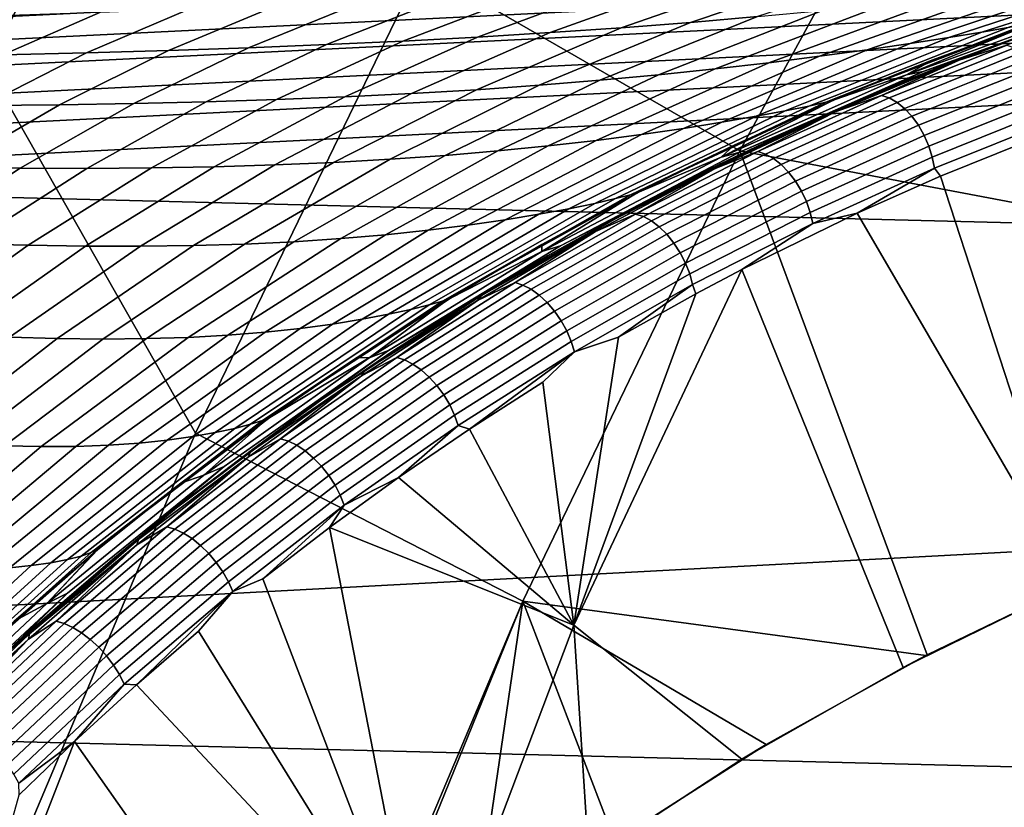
# Model space of a CAD drawing. Header units: metres. Extents: x -248 to 28, y -28 to 28.
# Tile 369 of 507: x -22.13 to -19.85, y 8.98 to 10.81. Entities that reach past the tile are written whole.
import ezdxf

# ---------------------------------------------------------------- set-up
doc = ezdxf.new("R2010")
doc.units = ezdxf.units.M
doc.layers.add('solid_10_061_053_XXX', color=7, linetype='CONTINUOUS')

msp = doc.modelspace()

# ---------------------------------------------------------------- linework, layer by layer
at = {"layer": 'solid_10_061_053_XXX'}
for points in [[(-23.170242, 12.860395, -9.8), (23.791882, 11.670311, -9.8), (24.352528, 10.450079, -9.8), (-23.791927, 11.67022, -9.8)], [(-22.301773, 12.144898, 137.162735), (-22.879423, 11.018149, 137.162735), (-22.211166, 10.696334, 138.351929), (-21.650389, 11.790174, 138.351929)], [(-20.628418, 11.980738, 139.504547), (-21.204668, 10.928486, 139.504547), (-20.466822, 10.502023, 140.617996), (-19.91256, 11.518389, 140.617996)], [(-21.650389, 11.790174, 138.351929), (-22.211166, 10.696334, 138.351929), (-21.727285, 9.848595, 139.504547), (-21.204668, 10.928486, 139.504547)], [(-23.791927, 11.67022, -9.8), (24.352528, 10.450079, -9.8), (24.850639, 9.203009, -9.8), (-24.352566, 10.449987, -9.8)], [(-20.466822, 10.502023, 140.617996), (-19.539831, 10.326814, 141.689758), (-18.998135, 11.292431, 141.689758), (-19.91256, 11.518389, 140.617996)], [(-24.991705, 10.813003, 163.01915), (-24.969755, 10.791903, 163.09523), (-17.597807, 11.148669, 161.053894), (-17.619541, 11.168973, 160.979156)], [(-24.969755, 10.791903, 163.09523), (-24.948162, 10.7623, 163.168549), (-17.576406, 11.120156, 161.126007), (-17.597807, 11.148669, 161.053894)], [(-24.948162, 10.7623, 163.168549), (-24.927181, 10.724545, 163.23819), (-17.555588, 11.08376, 161.194656), (-17.576406, 11.120156, 161.126007)], [(-24.927181, 10.724545, 163.23819), (-24.907064, 10.67909, 163.303345), (-17.535591, 11.0399, 161.259064), (-17.555588, 11.08376, 161.194656)], [(-24.907064, 10.67909, 163.303345), (-24.888052, 10.626477, 163.363235), (-17.516644, 10.989081, 161.318481), (-17.535591, 11.0399, 161.259064)], [(-24.888052, 10.626477, 163.363235), (-24.870371, 10.567336, 163.417145), (-17.498964, 10.931888, 161.372208), (-17.516644, 10.989081, 161.318481)], [(-24.870371, 10.567336, 163.417145), (-24.854233, 10.502371, 163.464432), (-17.482758, 10.868977, 161.419647), (-17.498964, 10.931888, 161.372208)], [(-21.204668, 10.928486, 139.504547), (-21.727285, 9.848595, 139.504547), (-20.969252, 9.45906, 140.617996), (-20.466822, 10.502023, 140.617996)], [(-20.227039, 10.918687, 153.349823), (-20.056246, 10.932768, 153.088043), (-20.425714, 10.812833, 152.917252), (-20.581247, 10.799571, 153.173065)], [(-19.525358, 10.914299, 151.016205), (-19.440138, 10.926131, 150.726196), (-19.906378, 10.77703, 150.661148), (-19.982622, 10.76445, 150.934265)], [(-19.440138, 10.926131, 150.726196), (-19.372072, 10.935986, 150.432175), (-19.845301, 10.787732, 150.385422), (-19.906378, 10.77703, 150.661148)], [(-20.581808, 10.892323, 153.861404), (-20.402334, 10.905173, 153.607498), (-20.741343, 10.787216, 153.425888), (-20.905764, 10.775846, 153.675964)], [(-20.402334, 10.905173, 153.607498), (-20.227039, 10.918687, 153.349823), (-20.581247, 10.799571, 153.173065), (-20.741343, 10.787216, 153.425888)], [(-19.625223, 10.900982, 151.301575), (-19.525358, 10.914299, 151.016205), (-19.982622, 10.76445, 150.934265), (-20.07188, 10.750566, 151.204254)], [(-20.952591, 10.868844, 154.3591), (-20.765268, 10.880197, 154.111862), (-21.074373, 10.765503, 153.923523), (-21.247101, 10.756211, 154.168701)], [(-20.765268, 10.880197, 154.111862), (-20.581808, 10.892323, 153.861404), (-20.905764, 10.775846, 153.675964), (-21.074373, 10.765503, 153.923523)], [(-19.860079, 10.87171, 151.857758), (-19.737453, 10.886649, 151.582092), (-20.172211, 10.735913, 151.470947), (-20.281942, 10.720955, 151.734344)], [(-19.737453, 10.886649, 151.582092), (-19.625223, 10.900982, 151.301575), (-20.07188, 10.750566, 151.204254), (-20.172211, 10.735913, 151.470947)], [(-24.854233, 10.502371, 163.464432), (-24.839828, 10.432359, 163.504517), (-17.468208, 10.801074, 161.460251), (-17.482758, 10.868977, 161.419647)], [(-21.338766, 10.84848, 154.84462), (-21.143761, 10.858267, 154.603302), (-21.423962, 10.747952, 154.411606), (-21.604977, 10.740714, 154.652313)], [(-21.143761, 10.858267, 154.603302), (-20.952591, 10.868844, 154.3591), (-21.247101, 10.756211, 154.168701), (-21.423962, 10.747952, 154.411606)], [(-20.130119, 10.841522, 152.395462), (-19.991413, 10.856558, 152.128769), (-20.399656, 10.706119, 151.994583), (-20.524237, 10.691751, 152.251923)], [(-19.991413, 10.856558, 152.128769), (-19.860079, 10.87171, 151.857758), (-20.281942, 10.720955, 151.734344), (-20.399656, 10.706119, 151.994583)], [(-21.740545, 10.831132, 155.318985), (-21.537676, 10.839442, 155.08316), (-21.790237, 10.734432, 154.890869), (-21.979818, 10.729062, 155.127258)], [(-21.537676, 10.839442, 155.08316), (-21.338766, 10.84848, 154.84462), (-21.604977, 10.740714, 154.652313), (-21.790237, 10.734432, 154.890869)], [(-20.27516, 10.826866, 152.658173), (-20.130119, 10.841522, 152.395462), (-20.524237, 10.691751, 152.251923), (-20.654833, 10.678127, 152.506607)], [(-19.639353, 10.838757, 147.294281), (-19.603613, 10.844441, 144.75441), (-20.041985, 10.685658, 144.751465), (-20.080481, 10.677794, 147.289566)], [(-19.639353, 10.838757, 147.294281), (-20.080481, 10.677794, 147.289566), (-19.790464, 10.796762, 149.829742), (-19.777477, 10.80126, 149.829926)], [(-19.9424, 10.721045, 142.487228), (-19.946627, 10.719415, 142.484009), (-20.041985, 10.685658, 144.751465), (-19.603613, 10.844441, 144.75441)], [(-19.741102, 10.795097, 142.640503), (-19.9424, 10.721045, 142.487228), (-19.603613, 10.844441, 144.75441)], [(-22.158487, 10.816538, 155.7827), (-21.94746, 10.823508, 155.552139), (-22.173819, 10.724542, 155.361526), (-22.372322, 10.720818, 155.593643)], [(-21.94746, 10.823508, 155.552139), (-21.740545, 10.831132, 155.318985), (-21.979818, 10.729062, 155.127258), (-22.173819, 10.724542, 155.361526)], [(-20.581247, 10.799571, 153.173065), (-20.425714, 10.812833, 152.917252), (-20.790775, 10.665483, 152.758881), (-20.931646, 10.653956, 153.009003)], [(-20.425714, 10.812833, 152.917252), (-20.27516, 10.826866, 152.658173), (-20.654833, 10.678127, 152.506607), (-20.790775, 10.665483, 152.758881)], [(-19.848246, 10.74656, 142.492233), (-19.959084, 10.711874, 142.440292), (-19.741102, 10.795097, 142.640503), (-19.671991, 10.816945, 142.663696)], [(-24.839828, 10.432359, 163.504517), (-24.798903, 10.359562, 163.529099), (-17.453253, 10.729033, 161.49292), (-17.468208, 10.801074, 161.460251)], [(-20.741343, 10.787216, 153.425888), (-20.581247, 10.799571, 153.173065), (-20.931646, 10.653956, 153.009003), (-21.077127, 10.643666, 153.257172)], [(-19.845301, 10.787732, 150.385422), (-19.801596, 10.796011, 150.107941), (-20.267782, 10.614724, 150.082748), (-20.307039, 10.60589, 150.342545)], [(-19.801596, 10.796011, 150.107941), (-19.777477, 10.80126, 149.829926), (-19.790464, 10.796762, 149.829742), (-20.267782, 10.614724, 150.082748)], [(-19.790464, 10.796762, 149.829742), (-20.01955, 10.712661, 149.826462), (-20.267782, 10.614724, 150.082748)], [(-20.080481, 10.677794, 147.289566), (-20.01955, 10.712661, 149.826462), (-19.790464, 10.796762, 149.829742)], [(-19.959084, 10.711874, 142.440292), (-19.9424, 10.721045, 142.487228), (-19.741102, 10.795097, 142.640503)], [(-21.247101, 10.756211, 154.168701), (-21.074373, 10.765503, 153.923523), (-21.38135, 10.62698, 153.748169), (-21.539984, 10.620603, 153.991211)], [(-21.074373, 10.765503, 153.923523), (-20.905764, 10.775846, 153.675964), (-21.227055, 10.634668, 153.50351), (-21.38135, 10.62698, 153.748169)], [(-20.905764, 10.775846, 153.675964), (-20.741343, 10.787216, 153.425888), (-21.077127, 10.643666, 153.257172), (-21.227055, 10.634668, 153.50351)], [(-19.982622, 10.76445, 150.934265), (-19.906378, 10.77703, 150.661148), (-20.36145, 10.594798, 150.601639), (-20.429148, 10.582056, 150.859375)], [(-19.906378, 10.77703, 150.661148), (-19.845301, 10.787732, 150.385422), (-20.307039, 10.60589, 150.342545), (-20.36145, 10.594798, 150.601639)], [(-21.604977, 10.740714, 154.652313), (-21.423962, 10.747952, 154.411606), (-21.703011, 10.615489, 154.232666), (-21.870476, 10.611606, 154.472565)], [(-21.423962, 10.747952, 154.411606), (-21.247101, 10.756211, 154.168701), (-21.539984, 10.620603, 153.991211), (-21.703011, 10.615489, 154.232666)], [(-20.172211, 10.735913, 151.470947), (-20.07188, 10.750566, 151.204254), (-20.508316, 10.568296, 151.115356), (-20.597326, 10.554096, 151.369415)], [(-20.07188, 10.750566, 151.204254), (-19.982622, 10.76445, 150.934265), (-20.429148, 10.582056, 150.859375), (-20.508316, 10.568296, 151.115356)], [(-19.848246, 10.74656, 142.492233), (-20.138323, 10.630393, 142.266922), (-19.959084, 10.711874, 142.440292)], [(-19.83069, 10.740643, 142.472504), (-20.120619, 10.624535, 142.247314), (-20.138323, 10.630393, 142.266922), (-19.848246, 10.74656, 142.492233)], [(-17.453253, 10.729033, 161.49292), (-24.798903, 10.359562, 163.529099), (-24.731976, 9.312449, 163.919327), (-17.3557, 9.705898, 161.893021)], [(-22.173819, 10.724542, 155.361526), (-21.979818, 10.729062, 155.127258), (-22.219152, 10.607189, 154.947556), (-22.400572, 10.606504, 155.182587)], [(-21.979818, 10.729062, 155.127258), (-21.790237, 10.734432, 154.890869), (-22.042492, 10.608862, 154.710876), (-22.219152, 10.607189, 154.947556)], [(-21.790237, 10.734432, 154.890869), (-21.604977, 10.740714, 154.652313), (-21.870476, 10.611606, 154.472565), (-22.042492, 10.608862, 154.710876)], [(-20.399656, 10.706119, 151.994583), (-20.281942, 10.720955, 151.734344), (-20.694798, 10.53995, 151.621567), (-20.799553, 10.5263, 151.871918)], [(-20.281942, 10.720955, 151.734344), (-20.172211, 10.735913, 151.470947), (-20.597326, 10.554096, 151.369415), (-20.694798, 10.53995, 151.621567)], [(-20.228476, 10.603393, 142.265167), (-19.946627, 10.719415, 142.484009), (-19.9424, 10.721045, 142.487228)], [(-19.959084, 10.711874, 142.440292), (-20.228476, 10.603393, 142.265167), (-19.9424, 10.721045, 142.487228)], [(-20.228476, 10.603393, 142.265167), (-20.127642, 10.646594, 142.346451), (-19.946627, 10.719415, 142.484009)], [(-19.946627, 10.719415, 142.484009), (-20.127642, 10.646594, 142.346451), (-20.041985, 10.685658, 144.751465)], [(-19.813042, 10.730282, 142.454803), (-20.102688, 10.614288, 142.229828), (-20.120619, 10.624535, 142.247314), (-19.83069, 10.740643, 142.472504)], [(-19.795874, 10.715817, 142.439713), (-20.085114, 10.599985, 142.215042), (-20.102688, 10.614288, 142.229828), (-19.813042, 10.730282, 142.454803)], [(-20.524237, 10.691751, 152.251923), (-20.399656, 10.706119, 151.994583), (-20.799553, 10.5263, 151.871918), (-20.910692, 10.513501, 152.120621)], [(-20.01955, 10.712661, 149.826462), (-20.245565, 10.620623, 149.823212), (-20.267782, 10.614724, 150.082748)], [(-20.080481, 10.677794, 147.289566), (-20.245565, 10.620623, 149.823212), (-20.01955, 10.712661, 149.826462)], [(-19.959084, 10.711874, 142.440292), (-20.243279, 10.593368, 142.219757), (-20.228476, 10.603393, 142.265167)], [(-20.138323, 10.630393, 142.266922), (-20.243279, 10.593368, 142.219757), (-19.959084, 10.711874, 142.440292)], [(-19.779747, 10.697718, 142.427689), (-20.06847, 10.582093, 142.20343), (-20.085114, 10.599985, 142.215042), (-19.795874, 10.715817, 142.439713)], [(-19.765184, 10.676572, 142.419144), (-20.053295, 10.561193, 142.195374), (-20.06847, 10.582093, 142.20343), (-19.779747, 10.697718, 142.427689)], [(-22.211166, 10.696334, 138.351929), (-22.716724, 9.575903, 138.351929), (-22.19495, 8.743793, 139.504547), (-21.727285, 9.848595, 139.504547)], [(-20.790775, 10.665483, 152.758881), (-20.654833, 10.678127, 152.506607), (-21.027534, 10.501819, 152.367844), (-21.149551, 10.491476, 152.613754)], [(-20.654833, 10.678127, 152.506607), (-20.524237, 10.691751, 152.251923), (-20.910692, 10.513501, 152.120621), (-21.027534, 10.501819, 152.367844)], [(-20.080481, 10.677794, 147.289566), (-20.041985, 10.685658, 144.751465), (-20.468813, 10.498042, 144.748596), (-20.509825, 10.487615, 147.284973)], [(-20.080481, 10.677794, 147.289566), (-20.509825, 10.487615, 147.284973), (-20.257259, 10.615608, 149.823044), (-20.245565, 10.620623, 149.823212)], [(-20.127642, 10.646594, 142.346451), (-20.30545, 10.569246, 142.211578), (-20.468813, 10.498042, 144.748596), (-20.041985, 10.685658, 144.751465)], [(-19.752661, 10.653069, 142.414368), (-20.040085, 10.537965, 142.191116), (-20.053295, 10.561193, 142.195374), (-19.765184, 10.676572, 142.419144)], [(-21.077127, 10.643666, 153.257172), (-20.931646, 10.653956, 153.009003), (-21.276438, 10.482592, 152.858521), (-21.407965, 10.475262, 153.102219)], [(-20.931646, 10.653956, 153.009003), (-20.790775, 10.665483, 152.758881), (-21.149551, 10.491476, 152.613754), (-21.276438, 10.482592, 152.858521)], [(-19.742582, 10.627974, 142.413498), (-20.029268, 10.513165, 142.190811), (-20.040085, 10.537965, 142.191116), (-19.752661, 10.653069, 142.414368)], [(-21.38135, 10.62698, 153.748169), (-21.227055, 10.634668, 153.50351), (-21.544033, 10.469515, 153.344925), (-21.684618, 10.465341, 153.5867)], [(-21.227055, 10.634668, 153.50351), (-21.077127, 10.643666, 153.257172), (-21.407965, 10.475262, 153.102219), (-21.544033, 10.469515, 153.344925)], [(-20.138323, 10.630393, 142.266922), (-20.425135, 10.500214, 142.044907), (-20.243279, 10.593368, 142.219757)], [(-20.120619, 10.624535, 142.247314), (-20.407286, 10.494421, 142.025406), (-20.425135, 10.500214, 142.044907), (-20.138323, 10.630393, 142.266922)], [(-20.228476, 10.603393, 142.265167), (-20.30545, 10.569246, 142.211578), (-20.127642, 10.646594, 142.346451)], [(-22.219152, 10.607189, 154.947556), (-22.042492, 10.608862, 154.710876), (-22.293142, 10.463377, 154.544128), (-22.457317, 10.46614, 154.780807)], [(-22.042492, 10.608862, 154.710876), (-21.870476, 10.611606, 154.472565), (-22.133896, 10.461819, 154.30632), (-22.293142, 10.463377, 154.544128)], [(-21.870476, 10.611606, 154.472565), (-21.703011, 10.615489, 154.232666), (-21.979471, 10.46156, 154.067429), (-22.133896, 10.461819, 154.30632)], [(-21.703011, 10.615489, 154.232666), (-21.539984, 10.620603, 153.991211), (-21.829739, 10.462713, 153.827545), (-21.979471, 10.46156, 154.067429)], [(-21.539984, 10.620603, 153.991211), (-21.38135, 10.62698, 153.748169), (-21.684618, 10.465341, 153.5867), (-21.829739, 10.462713, 153.827545)], [(-20.36145, 10.594798, 150.601639), (-20.307039, 10.60589, 150.342545), (-20.754919, 10.391397, 150.303757), (-20.80302, 10.38037, 150.547989)], [(-20.307039, 10.60589, 150.342545), (-20.267782, 10.614724, 150.082748), (-20.719889, 10.400481, 150.059738), (-20.754919, 10.391397, 150.303757)], [(-20.267782, 10.614724, 150.082748), (-20.245565, 10.620623, 149.823212), (-20.257259, 10.615608, 149.823044), (-20.719889, 10.400481, 150.059738)], [(-20.257259, 10.615608, 149.823044), (-20.480207, 10.515123, 149.819824), (-20.719889, 10.400481, 150.059738)], [(-20.509825, 10.487615, 147.284973), (-20.480207, 10.515123, 149.819824), (-20.257259, 10.615608, 149.823044)], [(-20.102688, 10.614288, 142.229828), (-20.389074, 10.484301, 142.008148), (-20.407286, 10.494421, 142.025406), (-20.120619, 10.624535, 142.247314)], [(-20.085114, 10.599985, 142.215042), (-20.371096, 10.470182, 141.993668), (-20.389074, 10.484301, 142.008148), (-20.102688, 10.614288, 142.229828)], [(-19.735279, 10.602101, 142.416565), (-20.021196, 10.4876, 142.194489), (-20.029268, 10.513165, 142.190811), (-19.742582, 10.627974, 142.413498)], [(-20.429148, 10.582056, 150.859375), (-20.36145, 10.594798, 150.601639), (-20.80302, 10.38037, 150.547989), (-20.86264, 10.368055, 150.791946)], [(-20.243279, 10.593368, 142.219757), (-20.524183, 10.461268, 142.002579), (-20.51128, 10.472005, 142.046417)], [(-20.425135, 10.500214, 142.044907), (-20.524183, 10.461268, 142.002579), (-20.243279, 10.593368, 142.219757)], [(-20.228476, 10.603393, 142.265167), (-20.51128, 10.472005, 142.046417), (-20.30545, 10.569246, 142.211578)], [(-20.243279, 10.593368, 142.219757), (-20.51128, 10.472005, 142.046417), (-20.228476, 10.603393, 142.265167)], [(-20.06847, 10.582093, 142.20343), (-20.35393, 10.452526, 141.982452), (-20.371096, 10.470182, 141.993668), (-20.085114, 10.599985, 142.215042)], [(-19.730986, 10.576295, 142.423477), (-20.016136, 10.462102, 142.201981), (-20.021196, 10.4876, 142.194489), (-19.735279, 10.602101, 142.416565)], [(-20.597326, 10.554096, 151.369415), (-20.508316, 10.568296, 151.115356), (-20.932283, 10.35511, 151.035339), (-21.010616, 10.342133, 151.27803)], [(-20.508316, 10.568296, 151.115356), (-20.429148, 10.582056, 150.859375), (-20.86264, 10.368055, 150.791946), (-20.932283, 10.35511, 151.035339)], [(-20.30545, 10.569246, 142.211578), (-20.702423, 10.37498, 142.211151), (-20.882204, 10.282428, 144.745819), (-20.468813, 10.498042, 144.748596)], [(-20.539482, 10.458295, 142.034592), (-20.702423, 10.37498, 142.211151), (-20.30545, 10.569246, 142.211578)], [(-20.539482, 10.458295, 142.034592), (-20.30545, 10.569246, 142.211578), (-20.346087, 10.550738, 142.180817)], [(-20.51128, 10.472005, 142.046417), (-20.346087, 10.550738, 142.180817), (-20.30545, 10.569246, 142.211578)], [(-20.053295, 10.561193, 142.195374), (-20.33814, 10.431906, 141.974869), (-20.35393, 10.452526, 141.982452), (-20.06847, 10.582093, 142.20343)], [(-20.040085, 10.537965, 142.191116), (-20.324236, 10.408992, 141.971161), (-20.33814, 10.431906, 141.974869), (-20.053295, 10.561193, 142.195374)], [(-20.016136, 10.462102, 142.201981), (-19.730986, 10.576295, 142.423477), (-19.804628, 10.523192, 142.375687), (-20.00186, 10.443085, 142.222534)], [(-20.799553, 10.5263, 151.871918), (-20.694798, 10.53995, 151.621567), (-21.096519, 10.329624, 151.520035), (-21.189051, 10.318028, 151.761398)], [(-20.694798, 10.53995, 151.621567), (-20.597326, 10.554096, 151.369415), (-21.010616, 10.342133, 151.27803), (-21.096519, 10.329624, 151.520035)], [(-20.51128, 10.472005, 142.046417), (-20.539482, 10.458295, 142.034592), (-20.346087, 10.550738, 142.180817)], [(-20.029268, 10.513165, 142.190811), (-20.312674, 10.384531, 141.971436), (-20.324236, 10.408992, 141.971161), (-20.040085, 10.537965, 142.191116)], [(-20.910692, 10.513501, 152.120621), (-20.799553, 10.5263, 151.871918), (-21.189051, 10.318028, 151.761398), (-21.2875, 10.307687, 152.002213)], [(-20.480207, 10.515123, 149.819824), (-20.699509, 10.406911, 149.816666), (-20.719889, 10.400481, 150.059738)], [(-20.509825, 10.487615, 147.284973), (-20.699509, 10.406911, 149.816666), (-20.480207, 10.515123, 149.819824)], [(-19.804628, 10.523192, 142.375687), (-19.371103, 10.140579, 142.981903), (-19.693563, 9.498905, 142.982025), (-20.00186, 10.443085, 142.222534)], [(-21.276438, 10.482592, 152.858521), (-21.149551, 10.491476, 152.613754), (-21.5002, 10.291706, 152.48262), (-21.613848, 10.286358, 152.722351)], [(-21.149551, 10.491476, 152.613754), (-21.027534, 10.501819, 152.367844), (-21.391348, 10.298846, 152.242599), (-21.5002, 10.291706, 152.48262)], [(-21.027534, 10.501819, 152.367844), (-20.910692, 10.513501, 152.120621), (-21.2875, 10.307687, 152.002213), (-21.391348, 10.298846, 152.242599)], [(-20.466822, 10.502023, 140.617996), (-20.969252, 9.45906, 140.617996), (-20.036116, 9.333479, 141.68689), (-20.032549, 9.335324, 141.689667)], [(-20.509825, 10.487615, 147.284973), (-20.468813, 10.498042, 144.748596), (-20.882204, 10.282428, 144.745819), (-20.925449, 10.269073, 147.280518)], [(-20.425135, 10.500214, 142.044907), (-20.708237, 10.355827, 141.826721), (-20.524183, 10.461268, 142.002579)], [(-20.407286, 10.494421, 142.025406), (-20.69025, 10.350105, 141.807343), (-20.708237, 10.355827, 141.826721), (-20.425135, 10.500214, 142.044907)], [(-20.389074, 10.484301, 142.008148), (-20.671762, 10.340126, 141.790283), (-20.69025, 10.350105, 141.807343), (-20.407286, 10.494421, 142.025406)], [(-20.466822, 10.502023, 140.617996), (-20.032549, 9.335324, 141.689667), (-19.648407, 9.519297, 141.988678), (-19.539831, 10.326814, 141.689758)], [(-20.021196, 10.4876, 142.194489), (-20.303827, 10.359319, 141.975708), (-20.312674, 10.384531, 141.971436), (-20.029268, 10.513165, 142.190811)], [(-21.684618, 10.465341, 153.5867), (-21.544033, 10.469515, 153.344925), (-21.855066, 10.281234, 153.201019), (-21.982622, 10.281415, 153.439957)], [(-21.544033, 10.469515, 153.344925), (-21.407965, 10.475262, 153.102219), (-21.732149, 10.282867, 152.961807), (-21.855066, 10.281234, 153.201019)], [(-21.407965, 10.475262, 153.102219), (-21.276438, 10.482592, 152.858521), (-21.613848, 10.286358, 152.722351), (-21.732149, 10.282867, 152.961807)], [(-20.509825, 10.487615, 147.284973), (-20.925449, 10.269073, 147.280518), (-20.709909, 10.40154, 149.816513), (-20.699509, 10.406911, 149.816666)], [(-20.524183, 10.461268, 142.002579), (-20.790359, 10.326703, 141.831543), (-20.539482, 10.458295, 142.034592), (-20.51128, 10.472005, 142.046417)], [(-20.371096, 10.470182, 141.993668), (-20.653378, 10.326216, 141.776123), (-20.671762, 10.340126, 141.790283), (-20.389074, 10.484301, 142.008148)], [(-20.35393, 10.452526, 141.982452), (-20.635691, 10.308825, 141.76532), (-20.653378, 10.326216, 141.776123), (-20.371096, 10.470182, 141.993668)], [(-20.016136, 10.462102, 142.201981), (-20.297985, 10.334174, 141.98381), (-20.303827, 10.359319, 141.975708), (-20.021196, 10.4876, 142.194489)], [(-24.352566, 10.449987, -9.8), (24.850639, 9.203009, -9.8), (25.284903, 7.932432, -9.8), (-24.850672, 9.202921, -9.8)], [(-22.293142, 10.463377, 154.544128), (-22.133896, 10.461819, 154.30632), (-22.393887, 10.292125, 154.154404), (-22.540899, 10.298724, 154.391495)], [(-22.133896, 10.461819, 154.30632), (-21.979471, 10.46156, 154.067429), (-22.251926, 10.286955, 153.916718), (-22.393887, 10.292125, 154.154404)], [(-21.979471, 10.46156, 154.067429), (-21.829739, 10.462713, 153.827545), (-22.114872, 10.283356, 153.678543), (-22.251926, 10.286955, 153.916718)], [(-21.829739, 10.462713, 153.827545), (-21.684618, 10.465341, 153.5867), (-21.982622, 10.281415, 153.439957), (-22.114872, 10.283356, 153.678543)], [(-20.524183, 10.461268, 142.002579), (-20.801371, 10.315388, 141.789261), (-20.790359, 10.326703, 141.831543)], [(-20.708237, 10.355827, 141.826721), (-20.801371, 10.315388, 141.789261), (-20.524183, 10.461268, 142.002579)], [(-20.790359, 10.326703, 141.831543), (-20.728363, 10.360823, 141.892212), (-20.539482, 10.458295, 142.034592)], [(-20.539482, 10.458295, 142.034592), (-20.728363, 10.360823, 141.892212), (-20.702423, 10.37498, 142.211151)], [(-20.33814, 10.431906, 141.974869), (-20.61928, 10.288521, 141.758209), (-20.635691, 10.308825, 141.76532), (-20.35393, 10.452526, 141.982452)], [(-20.016136, 10.462102, 142.201981), (-20.195084, 10.357503, 142.072845), (-20.297985, 10.334174, 141.98381)], [(-20.016136, 10.462102, 142.201981), (-20.00186, 10.443085, 142.222534), (-20.195084, 10.357503, 142.072845)], [(-20.324236, 10.408992, 141.971161), (-20.604677, 10.265964, 141.755035), (-20.61928, 10.288521, 141.758209), (-20.33814, 10.431906, 141.974869)], [(-20.195084, 10.357503, 142.072845), (-20.00186, 10.443085, 142.222534), (-19.693563, 9.498905, 142.982025)], [(-20.754919, 10.391397, 150.303757), (-20.719889, 10.400481, 150.059738), (-21.155594, 10.154386, 150.039032), (-21.186638, 10.14535, 150.269257)], [(-20.699509, 10.406911, 149.816666), (-20.709909, 10.40154, 149.816513), (-21.155594, 10.154386, 150.039032)], [(-20.719889, 10.400481, 150.059738), (-20.699509, 10.406911, 149.816666), (-21.155594, 10.154386, 150.039032)], [(-20.709909, 10.40154, 149.816513), (-20.925547, 10.285121, 149.813385), (-21.155594, 10.154386, 150.039032)], [(-20.925449, 10.269073, 147.280518), (-20.925547, 10.285121, 149.813385), (-20.709909, 10.40154, 149.816513)], [(-20.312674, 10.384531, 141.971436), (-20.59236, 10.241888, 141.75589), (-20.604677, 10.265964, 141.755035), (-20.324236, 10.408992, 141.971161)], [(-20.86264, 10.368055, 150.791946), (-20.80302, 10.38037, 150.547989), (-21.228815, 10.13485, 150.500458), (-21.280874, 10.123546, 150.73233)], [(-20.80302, 10.38037, 150.547989), (-20.754919, 10.391397, 150.303757), (-21.186638, 10.14535, 150.269257), (-21.228815, 10.13485, 150.500458)], [(-20.303827, 10.359319, 141.975708), (-20.582726, 10.217076, 141.760757), (-20.59236, 10.241888, 141.75589), (-20.312674, 10.384531, 141.971436)], [(-21.010616, 10.342133, 151.27803), (-20.932283, 10.35511, 151.035339), (-21.341608, 10.112102, 150.964615), (-21.409958, 10.10111, 151.197266)], [(-20.932283, 10.35511, 151.035339), (-20.86264, 10.368055, 150.791946), (-21.280874, 10.123546, 150.73233), (-21.341608, 10.112102, 150.964615)], [(-20.702423, 10.37498, 142.211151), (-21.086628, 10.155875, 142.210098), (-21.280327, 10.039772, 144.743118), (-20.882204, 10.282428, 144.745819)], [(-20.728363, 10.360823, 141.892212), (-20.912525, 10.25862, 141.753922), (-21.086628, 10.155875, 142.210098), (-20.702423, 10.37498, 142.211151)], [(-20.708237, 10.355827, 141.826721), (-20.987181, 10.197029, 141.612961), (-20.801371, 10.315388, 141.789261)], [(-20.69025, 10.350105, 141.807343), (-20.969061, 10.191382, 141.593674), (-20.987181, 10.197029, 141.612961), (-20.708237, 10.355827, 141.826721)], [(-20.790359, 10.326703, 141.831543), (-20.912525, 10.25862, 141.753922), (-20.728363, 10.360823, 141.892212)], [(-20.297985, 10.334174, 141.98381), (-20.576092, 10.192337, 141.769485), (-20.582726, 10.217076, 141.760757), (-20.303827, 10.359319, 141.975708)], [(-20.088419, 9.305838, 142.690109), (-20.462154, 10.227061, 141.866653), (-20.195084, 10.357503, 142.072845), (-19.693563, 9.498905, 142.982025)], [(-20.297985, 10.334174, 141.98381), (-20.195084, 10.357503, 142.072845), (-20.462154, 10.227061, 141.866653)], [(-21.096519, 10.329624, 151.520035), (-21.010616, 10.342133, 151.27803), (-21.409958, 10.10111, 151.197266), (-21.485044, 10.09106, 151.430237)], [(-20.671762, 10.340126, 141.790283), (-20.9503, 10.18156, 141.576828), (-20.969061, 10.191382, 141.593674), (-20.69025, 10.350105, 141.807343)], [(-20.653378, 10.326216, 141.776123), (-20.931509, 10.167879, 141.562973), (-20.9503, 10.18156, 141.576828), (-20.671762, 10.340126, 141.790283)], [(-20.576092, 10.192337, 141.769485), (-20.297985, 10.334174, 141.98381), (-20.462154, 10.227061, 141.866653), (-20.568405, 10.171087, 141.784897)], [(-21.2875, 10.307687, 152.002213), (-21.189051, 10.318028, 151.761398), (-21.566145, 10.082374, 151.663589), (-21.652723, 10.075366, 151.897324)], [(-21.189051, 10.318028, 151.761398), (-21.096519, 10.329624, 151.520035), (-21.485044, 10.09106, 151.430237), (-21.566145, 10.082374, 151.663589)], [(-20.801371, 10.315388, 141.789261), (-21.074409, 10.155531, 141.580368), (-21.065273, 10.167291, 141.621094)], [(-20.987181, 10.197029, 141.612961), (-21.074409, 10.155531, 141.580368), (-20.801371, 10.315388, 141.789261)], [(-20.801371, 10.315388, 141.789261), (-21.065273, 10.167291, 141.621094), (-20.912525, 10.25862, 141.753922), (-20.790359, 10.326703, 141.831543)], [(-20.635691, 10.308825, 141.76532), (-20.913298, 10.150787, 141.552567), (-20.931509, 10.167879, 141.562973), (-20.653378, 10.326216, 141.776123)], [(-20.61928, 10.288521, 141.758209), (-20.896261, 10.130839, 141.545944), (-20.913298, 10.150787, 141.552567), (-20.635691, 10.308825, 141.76532)], [(-22.251926, 10.286955, 153.916718), (-22.114872, 10.283356, 153.678543), (-22.393923, 10.083451, 153.544968), (-22.518974, 10.092572, 153.781326)], [(-21.732149, 10.282867, 152.961807), (-21.613848, 10.286358, 152.722351), (-21.942146, 10.066263, 152.601212), (-22.048019, 10.067472, 152.8367)], [(-21.613848, 10.286358, 152.722351), (-21.5002, 10.291706, 152.48262), (-21.840918, 10.0672, 152.366135), (-21.942146, 10.066263, 152.601212)], [(-21.5002, 10.291706, 152.48262), (-21.391348, 10.298846, 152.242599), (-21.744406, 10.070252, 152.1315), (-21.840918, 10.0672, 152.366135)], [(-21.391348, 10.298846, 152.242599), (-21.2875, 10.307687, 152.002213), (-21.652723, 10.075366, 151.897324), (-21.744406, 10.070252, 152.1315)], [(-20.604677, 10.265964, 141.755035), (-20.880953, 10.108685, 141.543304), (-20.896261, 10.130839, 141.545944), (-20.61928, 10.288521, 141.758209)], [(-22.114872, 10.283356, 153.678543), (-21.982622, 10.281415, 153.439957), (-22.273829, 10.076148, 153.30867), (-22.393923, 10.083451, 153.544968)], [(-21.982622, 10.281415, 153.439957), (-21.855066, 10.281234, 153.201019), (-22.158558, 10.070792, 153.07254), (-22.273829, 10.076148, 153.30867)], [(-21.855066, 10.281234, 153.201019), (-21.732149, 10.282867, 152.961807), (-22.048019, 10.067472, 152.8367), (-22.158558, 10.070792, 153.07254)], [(-20.925449, 10.269073, 147.280518), (-20.882204, 10.282428, 144.745819), (-21.280327, 10.039772, 144.743118), (-21.325489, 10.023154, 147.276199)], [(-20.925449, 10.269073, 147.280518), (-21.325489, 10.023154, 147.276199), (-21.146097, 10.155653, 149.810196), (-21.136976, 10.161224, 149.810318)], [(-20.925547, 10.285121, 149.813385), (-21.136976, 10.161224, 149.810318), (-21.155594, 10.154386, 150.039032)], [(-20.925449, 10.269073, 147.280518), (-21.136976, 10.161224, 149.810318), (-20.925547, 10.285121, 149.813385)], [(-20.59236, 10.241888, 141.75589), (-20.86787, 10.085045, 141.544754), (-20.880953, 10.108685, 141.543304), (-20.604677, 10.265964, 141.755035)], [(-21.065273, 10.167291, 141.621094), (-21.091806, 10.151985, 141.619843), (-21.086628, 10.155875, 142.210098), (-20.912525, 10.25862, 141.753922)], [(-20.582726, 10.217076, 141.760757), (-20.857437, 10.060688, 141.550232), (-20.86787, 10.085045, 141.544754), (-20.59236, 10.241888, 141.75589)], [(-20.462358, 9.093245, 142.414352), (-20.851185, 9.403995, 141.86882), (-20.462154, 10.227061, 141.866653), (-20.088419, 9.305838, 142.690109)], [(-20.568405, 10.171087, 141.784897), (-20.462154, 10.227061, 141.866653), (-20.851185, 9.403995, 141.86882)], [(-20.987181, 10.197029, 141.612961), (-21.261461, 10.023593, 141.404236), (-21.074409, 10.155531, 141.580368)], [(-20.969061, 10.191382, 141.593674), (-21.243216, 10.018026, 141.385056), (-21.261461, 10.023593, 141.404236), (-20.987181, 10.197029, 141.612961)], [(-20.576092, 10.192337, 141.769485), (-20.849998, 10.036407, 141.55957), (-20.857437, 10.060688, 141.550232), (-20.582726, 10.217076, 141.760757)], [(-20.9503, 10.18156, 141.576828), (-21.224184, 10.008373, 141.368408), (-21.243216, 10.018026, 141.385056), (-20.969061, 10.191382, 141.593674)], [(-20.931509, 10.167879, 141.562973), (-21.204988, 9.994949, 141.354874), (-21.224184, 10.008373, 141.368408), (-20.9503, 10.18156, 141.576828)], [(-20.576092, 10.192337, 141.769485), (-20.7481, 10.070842, 141.647018), (-20.849998, 10.036407, 141.55957)], [(-20.576092, 10.192337, 141.769485), (-20.568405, 10.171087, 141.784897), (-20.7481, 10.070842, 141.647018)], [(-21.186638, 10.14535, 150.269257), (-21.155594, 10.154386, 150.039032), (-21.572655, 9.877701, 150.020752), (-21.599976, 9.86902, 150.239227)], [(-21.136976, 10.161224, 149.810318), (-21.146097, 10.155653, 149.810196), (-21.572655, 9.877701, 150.020752)], [(-21.155594, 10.154386, 150.039032), (-21.136976, 10.161224, 149.810318), (-21.572655, 9.877701, 150.020752)], [(-21.146097, 10.155653, 149.810196), (-21.353285, 10.023832, 149.807175), (-21.572655, 9.877701, 150.020752)], [(-21.086628, 10.155875, 142.210098), (-21.45623, 9.912944, 142.209091), (-21.280327, 10.039772, 144.743118)], [(-21.266043, 10.041232, 141.490158), (-21.435143, 9.926651, 141.36496), (-21.45623, 9.912944, 142.209091), (-21.086628, 10.155875, 142.210098)], [(-21.325489, 10.023154, 147.276199), (-21.353285, 10.023832, 149.807175), (-21.146097, 10.155653, 149.810196)], [(-21.074409, 10.155531, 141.580368), (-21.342794, 9.981475, 141.376556), (-21.335514, 9.99355, 141.415726)], [(-21.261461, 10.023593, 141.404236), (-21.342794, 9.981475, 141.376556), (-21.074409, 10.155531, 141.580368)], [(-21.065273, 10.167291, 141.621094), (-21.335514, 9.99355, 141.415726), (-21.091806, 10.151985, 141.619843)], [(-21.074409, 10.155531, 141.580368), (-21.335514, 9.99355, 141.415726), (-21.065273, 10.167291, 141.621094)], [(-21.335514, 9.99355, 141.415726), (-21.266043, 10.041232, 141.490158), (-21.091806, 10.151985, 141.619843)], [(-21.091806, 10.151985, 141.619843), (-21.266043, 10.041232, 141.490158), (-21.086628, 10.155875, 142.210098)], [(-20.913298, 10.150787, 141.552567), (-21.186251, 9.97819, 141.344864), (-21.204988, 9.994949, 141.354874), (-20.931509, 10.167879, 141.562973)], [(-20.896261, 10.130839, 141.545944), (-21.168583, 9.958642, 141.338715), (-21.186251, 9.97819, 141.344864), (-20.913298, 10.150787, 141.552567)], [(-20.7481, 10.070842, 141.647018), (-20.568405, 10.171087, 141.784897), (-20.851185, 9.403995, 141.86882)], [(-21.280874, 10.123546, 150.73233), (-21.228815, 10.13485, 150.500458), (-21.63665, 9.859497, 150.459305), (-21.681698, 9.849785, 150.680801)], [(-21.228815, 10.13485, 150.500458), (-21.186638, 10.14535, 150.269257), (-21.599976, 9.86902, 150.239227), (-21.63665, 9.859497, 150.459305)], [(-20.880953, 10.108685, 141.543304), (-21.152559, 9.93694, 141.336624), (-21.168583, 9.958642, 141.338715), (-20.896261, 10.130839, 141.545944)], [(-21.409958, 10.10111, 151.197266), (-21.341608, 10.112102, 150.964615), (-21.734184, 9.84052, 150.903549), (-21.793297, 9.832267, 151.127518)], [(-21.341608, 10.112102, 150.964615), (-21.280874, 10.123546, 150.73233), (-21.681698, 9.849785, 150.680801), (-21.734184, 9.84052, 150.903549)], [(-20.86787, 10.085045, 141.544754), (-21.1387, 9.913791, 141.338654), (-21.152559, 9.93694, 141.336624), (-20.880953, 10.108685, 141.543304)], [(-21.652723, 10.075366, 151.897324), (-21.566145, 10.082374, 151.663589), (-21.9289, 9.820546, 151.578995), (-22.004484, 9.817732, 151.806488)], [(-21.566145, 10.082374, 151.663589), (-21.485044, 10.09106, 151.430237), (-21.858379, 9.825482, 151.352661), (-21.9289, 9.820546, 151.578995)], [(-21.485044, 10.09106, 151.430237), (-21.409958, 10.10111, 151.197266), (-21.793297, 9.832267, 151.127518), (-21.858379, 9.825482, 151.352661)], [(-20.857437, 10.060688, 141.550232), (-21.127457, 9.889947, 141.344757), (-21.1387, 9.913791, 141.338654), (-20.86787, 10.085045, 141.544754)], [(-22.158558, 10.070792, 153.07254), (-22.048019, 10.067472, 152.8367), (-22.353949, 9.830185, 152.727493), (-22.452948, 9.839273, 152.960144)], [(-22.048019, 10.067472, 152.8367), (-21.942146, 10.066263, 152.601212), (-22.259642, 9.82344, 152.495712), (-22.353949, 9.830185, 152.727493)], [(-21.942146, 10.066263, 152.601212), (-21.840918, 10.0672, 152.366135), (-22.169956, 9.819111, 152.264908), (-22.259642, 9.82344, 152.495712)], [(-21.840918, 10.0672, 152.366135), (-21.744406, 10.070252, 152.1315), (-22.084892, 9.817214, 152.035141), (-22.169956, 9.819111, 152.264908)], [(-21.744406, 10.070252, 152.1315), (-21.652723, 10.075366, 151.897324), (-22.004484, 9.817732, 151.806488), (-22.084892, 9.817214, 152.035141)], [(-20.849998, 10.036407, 141.55957), (-21.119196, 9.866185, 141.354721), (-21.127457, 9.889947, 141.344757), (-20.857437, 10.060688, 141.550232)], [(-20.849998, 10.036407, 141.55957), (-20.7481, 10.070842, 141.647018), (-20.851185, 9.403995, 141.86882), (-20.922951, 9.9663, 141.513428)], [(-21.809752, 9.647156, 142.208115), (-21.661411, 9.771151, 144.74054), (-21.280327, 10.039772, 144.743118), (-21.45623, 9.912944, 142.209091)], [(-21.325489, 10.023154, 147.276199), (-21.280327, 10.039772, 144.743118), (-21.661411, 9.771151, 144.74054), (-21.708138, 9.750964, 147.272064)], [(-21.335514, 9.99355, 141.415726), (-21.435143, 9.926651, 141.36496), (-21.266043, 10.041232, 141.490158)], [(-20.849998, 10.036407, 141.55957), (-21.092783, 9.857777, 141.384293), (-21.119196, 9.866185, 141.354721)], [(-20.849998, 10.036407, 141.55957), (-20.922951, 9.9663, 141.513428), (-21.092783, 9.857777, 141.384293)], [(-21.325489, 10.023154, 147.276199), (-21.708138, 9.750964, 147.272064), (-21.563589, 9.879207, 149.804108), (-21.555721, 9.884824, 149.80423)], [(-21.353285, 10.023832, 149.807175), (-21.555721, 9.884824, 149.80423), (-21.572655, 9.877701, 150.020752)], [(-21.325489, 10.023154, 147.276199), (-21.555721, 9.884824, 149.80423), (-21.353285, 10.023832, 149.807175)], [(-21.261461, 10.023593, 141.404236), (-21.530514, 9.835269, 141.201309), (-21.342794, 9.981475, 141.376556)], [(-21.243216, 10.018026, 141.385056), (-21.512148, 9.829786, 141.182205), (-21.530514, 9.835269, 141.201309), (-21.261461, 10.023593, 141.404236)], [(-21.224184, 10.008373, 141.368408), (-21.492851, 9.82032, 141.165771), (-21.512148, 9.829786, 141.182205), (-21.243216, 10.018026, 141.385056)], [(-21.342794, 9.981475, 141.376556), (-21.600533, 9.805243, 141.216125), (-21.435143, 9.926651, 141.36496), (-21.335514, 9.99355, 141.415726)], [(-21.204988, 9.994949, 141.354874), (-21.473251, 9.807178, 141.152527), (-21.492851, 9.82032, 141.165771), (-21.224184, 10.008373, 141.368408)], [(-21.186251, 9.97819, 141.344864), (-21.453985, 9.790791, 141.142929), (-21.473251, 9.807178, 141.152527), (-21.204988, 9.994949, 141.354874)], [(-21.342794, 9.981475, 141.376556), (-21.605988, 9.792984, 141.178497), (-21.600533, 9.805243, 141.216125)], [(-21.530514, 9.835269, 141.201309), (-21.605988, 9.792984, 141.178497), (-21.342794, 9.981475, 141.376556)], [(-21.168583, 9.958642, 141.338715), (-21.43568, 9.771688, 141.137253), (-21.453985, 9.790791, 141.142929), (-21.186251, 9.97819, 141.344864)], [(-21.152559, 9.93694, 141.336624), (-21.418932, 9.750493, 141.135712), (-21.43568, 9.771688, 141.137253), (-21.168583, 9.958642, 141.338715)], [(-21.092783, 9.857777, 141.384293), (-20.922951, 9.9663, 141.513428), (-20.851185, 9.403995, 141.86882)], [(-21.600533, 9.805243, 141.216125), (-21.599009, 9.808543, 141.244385), (-21.435143, 9.926651, 141.36496)], [(-21.435143, 9.926651, 141.36496), (-21.599009, 9.808543, 141.244385), (-21.45623, 9.912944, 142.209091)], [(-21.1387, 9.913791, 141.338654), (-21.404284, 9.727895, 141.138351), (-21.418932, 9.750493, 141.135712), (-21.152559, 9.93694, 141.336624)], [(-21.599009, 9.808543, 141.244385), (-21.757582, 9.687198, 141.128494), (-21.809752, 9.647156, 142.208115), (-21.45623, 9.912944, 142.209091)], [(-21.127457, 9.889947, 141.344757), (-21.392216, 9.70463, 141.145065), (-21.404284, 9.727895, 141.138351), (-21.1387, 9.913791, 141.338654)], [(-21.599976, 9.86902, 150.239227), (-21.572655, 9.877701, 150.020752), (-21.968931, 9.571848, 150.004974), (-21.992807, 9.563822, 150.213806)], [(-21.555721, 9.884824, 149.80423), (-21.563589, 9.879207, 149.804108), (-21.968931, 9.571848, 150.004974)], [(-21.572655, 9.877701, 150.020752), (-21.555721, 9.884824, 149.80423), (-21.968931, 9.571848, 150.004974)], [(-21.563589, 9.879207, 149.804108), (-21.761227, 9.732598, 149.801224), (-21.968931, 9.571848, 150.004974)], [(-21.708138, 9.750964, 147.272064), (-21.761227, 9.732598, 149.801224), (-21.563589, 9.879207, 149.804108)], [(-21.119196, 9.866185, 141.354721), (-21.383118, 9.681455, 141.155655), (-21.392216, 9.70463, 141.145065), (-21.127457, 9.889947, 141.344757)], [(-21.681698, 9.849785, 150.680801), (-21.63665, 9.859497, 150.459305), (-22.024426, 9.555729, 150.424728), (-22.063053, 9.548179, 150.63765)], [(-21.63665, 9.859497, 150.459305), (-21.599976, 9.86902, 150.239227), (-21.992807, 9.563822, 150.213806), (-22.024426, 9.555729, 150.424728)], [(-21.119196, 9.866185, 141.354721), (-21.257526, 9.74556, 141.259705), (-21.383118, 9.681455, 141.155655)], [(-21.119196, 9.866185, 141.354721), (-21.092783, 9.857777, 141.384293), (-21.257526, 9.74556, 141.259705)], [(-21.257526, 9.74556, 141.259705), (-21.092783, 9.857777, 141.384293), (-20.851185, 9.403995, 141.86882)], [(-21.858379, 9.825482, 151.352661), (-21.793297, 9.832267, 151.127518), (-22.158663, 9.536987, 151.069168), (-22.214602, 9.534256, 151.287704)], [(-21.727285, 9.848595, 139.504547), (-22.19495, 8.743793, 139.504547), (-21.41921, 8.392228, 140.617218), (-20.969252, 9.45906, 140.617996)], [(-21.793297, 9.832267, 151.127518), (-21.734184, 9.84052, 150.903549), (-22.107994, 9.541762, 150.852463), (-22.158663, 9.536987, 151.069168)], [(-21.734184, 9.84052, 150.903549), (-21.681698, 9.849785, 150.680801), (-22.063053, 9.548179, 150.63765), (-22.107994, 9.541762, 150.852463)], [(-21.530514, 9.835269, 141.201309), (-21.793739, 9.631809, 141.004944), (-21.605988, 9.792984, 141.178497)], [(-21.512148, 9.829786, 141.182205), (-21.775263, 9.626411, 140.985931), (-21.793739, 9.631809, 141.004944), (-21.530514, 9.835269, 141.201309)], [(-22.169956, 9.819111, 152.264908), (-22.084892, 9.817214, 152.035141), (-22.411057, 9.541029, 151.953995), (-22.48562, 9.548715, 152.179459)], [(-22.084892, 9.817214, 152.035141), (-22.004484, 9.817732, 151.806488), (-22.340977, 9.53611, 151.730164), (-22.411057, 9.541029, 151.953995)], [(-22.004484, 9.817732, 151.806488), (-21.9289, 9.820546, 151.578995), (-22.27545, 9.533892, 151.508057), (-22.340977, 9.53611, 151.730164)], [(-21.9289, 9.820546, 151.578995), (-21.858379, 9.825482, 151.352661), (-22.214602, 9.534256, 151.287704), (-22.27545, 9.533892, 151.508057)], [(-21.492851, 9.82032, 141.165771), (-21.755705, 9.617147, 140.969681), (-21.775263, 9.626411, 140.985931), (-21.512148, 9.829786, 141.182205)], [(-21.600533, 9.805243, 141.216125), (-21.757582, 9.687198, 141.128494), (-21.599009, 9.808543, 141.244385)], [(-21.473251, 9.807178, 141.152527), (-21.735703, 9.604318, 140.956757), (-21.755705, 9.617147, 140.969681), (-21.492851, 9.82032, 141.165771)], [(-21.453985, 9.790791, 141.142929), (-21.715904, 9.588341, 140.94754), (-21.735703, 9.604318, 140.956757), (-21.473251, 9.807178, 141.152527)], [(-21.605988, 9.792984, 141.178497), (-21.863396, 9.589826, 140.986984), (-21.859735, 9.602133, 141.023102)], [(-21.793739, 9.631809, 141.004944), (-21.863396, 9.589826, 140.986984), (-21.605988, 9.792984, 141.178497)], [(-21.605988, 9.792984, 141.178497), (-21.859735, 9.602133, 141.023102), (-21.757582, 9.687198, 141.128494), (-21.600533, 9.805243, 141.216125)], [(-21.43568, 9.771688, 141.137253), (-21.696957, 9.569736, 140.942352), (-21.715904, 9.588341, 140.94754), (-21.453985, 9.790791, 141.142929)], [(-22.145782, 9.359572, 142.207184), (-22.023769, 9.477755, 144.738068), (-21.661411, 9.771151, 144.74054), (-21.809752, 9.647156, 142.208115)], [(-21.708138, 9.750964, 147.272064), (-21.661411, 9.771151, 144.74054), (-22.023769, 9.477755, 144.738068), (-22.071676, 9.453728, 147.268112)], [(-21.418932, 9.750493, 141.135712), (-21.679474, 9.549108, 140.941345), (-21.696957, 9.569736, 140.942352), (-21.43568, 9.771688, 141.137253)], [(-22.071676, 9.453728, 147.268112), (-21.953588, 9.579132, 149.798401), (-21.761227, 9.732598, 149.801224), (-21.708138, 9.750964, 147.272064)], [(-21.404284, 9.727895, 141.138351), (-21.664026, 9.527128, 140.94458), (-21.679474, 9.549108, 140.941345), (-21.418932, 9.750493, 141.135712)], [(-21.417076, 9.629952, 141.139786), (-21.257526, 9.74556, 141.259705), (-20.851185, 9.403995, 141.86882)], [(-21.383118, 9.681455, 141.155655), (-21.257526, 9.74556, 141.259705), (-21.417076, 9.629952, 141.139786)], [(-21.761227, 9.732598, 149.801224), (-21.953588, 9.579132, 149.798401), (-21.968931, 9.571848, 150.004974)], [(-21.392216, 9.70463, 141.145065), (-21.651117, 9.504514, 140.951935), (-21.664026, 9.527128, 140.94458), (-21.404284, 9.727895, 141.138351)], [(-17.3557, 9.705898, 161.893021), (-24.731976, 9.312449, 163.919327), (-24.64677, 8.251899, 164.260803), (-17.265999, 8.667255, 162.252197)], [(-21.383118, 9.681455, 141.155655), (-21.641165, 9.481998, 140.963165), (-21.651117, 9.504514, 140.951935), (-21.392216, 9.70463, 141.145065)], [(-21.859735, 9.602133, 141.023102), (-21.910799, 9.562916, 141.017365), (-21.809752, 9.647156, 142.208115), (-21.757582, 9.687198, 141.128494)], [(-21.383118, 9.681455, 141.155655), (-21.571396, 9.511241, 141.024597), (-21.641165, 9.481998, 140.963165)], [(-21.383118, 9.681455, 141.155655), (-21.417076, 9.629952, 141.139786), (-21.571396, 9.511241, 141.024597)], [(-21.919546, 9.555602, 141.011047), (-22.058674, 9.435949, 140.911026), (-22.145782, 9.359572, 142.207184), (-21.809752, 9.647156, 142.208115)], [(-21.793739, 9.631809, 141.004944), (-22.050425, 9.412967, 140.816086), (-21.863396, 9.589826, 140.986984)], [(-21.775263, 9.626411, 140.985931), (-22.031847, 9.407657, 140.797134), (-22.050425, 9.412967, 140.816086), (-21.793739, 9.631809, 141.004944)], [(-21.755705, 9.617147, 140.969681), (-22.012032, 9.398611, 140.781082), (-22.031847, 9.407657, 140.797134), (-21.775263, 9.626411, 140.985931)], [(-21.910799, 9.562916, 141.017365), (-21.919546, 9.555602, 141.011047), (-21.809752, 9.647156, 142.208115)], [(-21.571396, 9.511241, 141.024597), (-21.417076, 9.629952, 141.139786), (-21.209948, 8.567285, 141.867493)], [(-21.417076, 9.629952, 141.139786), (-20.851185, 9.403995, 141.86882), (-21.149111, 8.615774, 141.911652), (-21.209948, 8.567285, 141.867493)], [(-21.859735, 9.602133, 141.023102), (-22.112419, 9.38399, 140.837555), (-21.910799, 9.562916, 141.017365)], [(-21.863396, 9.589826, 140.986984), (-22.112419, 9.38399, 140.837555), (-21.859735, 9.602133, 141.023102)], [(-21.735703, 9.604318, 140.956757), (-21.991627, 9.386124, 140.768448), (-22.012032, 9.398611, 140.781082), (-21.755705, 9.617147, 140.969681)], [(-21.715904, 9.588341, 140.94754), (-21.971296, 9.370602, 140.759628), (-21.991627, 9.386124, 140.768448), (-21.735703, 9.604318, 140.956757)], [(-21.953588, 9.579132, 149.798401), (-21.960251, 9.573616, 149.798309), (-22.342386, 9.2384, 149.991776)], [(-21.968931, 9.571848, 150.004974), (-21.953588, 9.579132, 149.798401), (-22.342386, 9.2384, 149.991776)], [(-21.863396, 9.589826, 140.986984), (-22.114325, 9.371767, 140.802933), (-22.112419, 9.38399, 140.837555)], [(-22.050425, 9.412967, 140.816086), (-22.114325, 9.371767, 140.802933), (-21.863396, 9.589826, 140.986984)], [(-22.071676, 9.453728, 147.268112), (-21.960251, 9.573616, 149.798309), (-21.953588, 9.579132, 149.798401)], [(-21.696957, 9.569736, 140.942352), (-21.951698, 9.35255, 140.754913), (-21.971296, 9.370602, 140.759628), (-21.715904, 9.588341, 140.94754)], [(-22.024426, 9.555729, 150.424728), (-21.992807, 9.563822, 150.213806), (-22.363115, 9.231327, 150.193146), (-22.390152, 9.225105, 150.396927)], [(-21.992807, 9.563822, 150.213806), (-21.968931, 9.571848, 150.004974), (-22.342386, 9.2384, 149.991776), (-22.363115, 9.231327, 150.193146)], [(-21.960251, 9.573616, 149.798309), (-22.147282, 9.412911, 149.795547), (-22.342386, 9.2384, 149.991776)], [(-22.071676, 9.453728, 147.268112), (-22.147282, 9.412911, 149.795547), (-21.960251, 9.573616, 149.798309)], [(-22.112419, 9.38399, 140.837555), (-21.919546, 9.555602, 141.011047), (-21.910799, 9.562916, 141.017365)], [(-21.679474, 9.549108, 140.941345), (-21.933474, 9.332556, 140.754471), (-21.951698, 9.35255, 140.754913), (-21.696957, 9.569736, 140.942352)], [(-22.158663, 9.536987, 151.069168), (-22.107994, 9.541762, 150.852463), (-22.461119, 9.217362, 150.811615), (-22.504181, 9.216786, 151.022491)], [(-22.107994, 9.541762, 150.852463), (-22.063053, 9.548179, 150.63765), (-22.422979, 9.220279, 150.603088), (-22.461119, 9.217362, 150.811615)], [(-22.063053, 9.548179, 150.63765), (-22.024426, 9.555729, 150.424728), (-22.390152, 9.225105, 150.396927), (-22.422979, 9.220279, 150.603088)], [(-22.166613, 9.338571, 140.830139), (-22.058674, 9.435949, 140.911026), (-21.919546, 9.555602, 141.011047)], [(-22.112419, 9.38399, 140.837555), (-22.166613, 9.338571, 140.830139), (-21.919546, 9.555602, 141.011047)], [(-21.664026, 9.527128, 140.94458), (-21.917213, 9.31127, 140.758286), (-21.933474, 9.332556, 140.754471), (-21.679474, 9.549108, 140.941345)], [(-21.651117, 9.504514, 140.951935), (-21.903448, 9.289384, 140.766266), (-21.917213, 9.31127, 140.758286), (-21.664026, 9.527128, 140.94458)], [(-21.641165, 9.481998, 140.963165), (-21.571396, 9.511241, 141.024597), (-21.209948, 8.567285, 141.867493), (-21.720407, 9.389732, 140.914215)], [(-19.693563, 9.498905, 142.982025), (-19.648407, 9.519297, 141.988678), (-20.032549, 9.335324, 141.689667)], [(-21.641165, 9.481998, 140.963165), (-21.892626, 9.267612, 140.778137), (-21.903448, 9.289384, 140.766266), (-21.651117, 9.504514, 140.951935)], [(-20.088419, 9.305838, 142.690109), (-19.693563, 9.498905, 142.982025), (-20.032549, 9.335324, 141.689667), (-20.036116, 9.333479, 141.68689)], [(-22.462982, 9.051341, 142.206299), (-22.365791, 9.160887, 144.735718), (-22.023769, 9.477755, 144.738068), (-22.145782, 9.359572, 142.207184)], [(-22.071676, 9.453728, 147.268112), (-22.023769, 9.477755, 144.738068), (-22.365791, 9.160887, 144.735718), (-22.414467, 9.132783, 147.264374)], [(-21.641165, 9.481998, 140.963165), (-21.864145, 9.265669, 140.808655), (-21.892626, 9.267612, 140.778137)], [(-21.641165, 9.481998, 140.963165), (-21.720407, 9.389732, 140.914215), (-21.864145, 9.265669, 140.808655)], [(-22.414467, 9.132783, 147.264374), (-22.328537, 9.245718, 149.792877), (-22.147282, 9.412911, 149.795547), (-22.071676, 9.453728, 147.268112)], [(-20.969252, 9.45906, 140.617996), (-21.41921, 8.392228, 140.617218), (-21.394455, 8.413727, 140.636124)], [(-20.969252, 9.45906, 140.617996), (-21.394455, 8.413727, 140.636124), (-21.086193, 8.665208, 140.87262)], [(-20.969252, 9.45906, 140.617996), (-21.086193, 8.665208, 140.87262), (-20.756386, 8.904033, 141.12738)], [(-20.969252, 9.45906, 140.617996), (-20.405897, 9.127647, 141.399292), (-20.036116, 9.333479, 141.68689)], [(-20.969252, 9.45906, 140.617996), (-20.756386, 8.904033, 141.12738), (-20.405897, 9.127647, 141.399292)], [(-22.058674, 9.435949, 140.911026), (-22.201204, 9.306561, 140.809494), (-22.145782, 9.359572, 142.207184)], [(-22.166613, 9.338571, 140.830139), (-22.201204, 9.306561, 140.809494), (-22.058674, 9.435949, 140.911026)], [(-22.050425, 9.412967, 140.816086), (-22.299814, 9.178503, 140.635696), (-22.114325, 9.371767, 140.802933)], [(-22.031847, 9.407657, 140.797134), (-22.281143, 9.173281, 140.616821), (-22.299814, 9.178503, 140.635696), (-22.050425, 9.412967, 140.816086)], [(-22.012032, 9.398611, 140.781082), (-22.261078, 9.16447, 140.600952), (-22.281143, 9.173281, 140.616821), (-22.031847, 9.407657, 140.797134)], [(-21.991627, 9.386124, 140.768448), (-22.240274, 9.152358, 140.588608), (-22.261078, 9.16447, 140.600952), (-22.012032, 9.398611, 140.781082)], [(-20.816391, 8.862342, 142.154404), (-21.149111, 8.615774, 141.911652), (-20.851185, 9.403995, 141.86882)], [(-20.462358, 9.093245, 142.414352), (-20.816391, 8.862342, 142.154404), (-20.851185, 9.403995, 141.86882)], [(-22.112419, 9.38399, 140.837555), (-22.357845, 9.150596, 140.660446), (-22.166613, 9.338571, 140.830139)], [(-22.114325, 9.371767, 140.802933), (-22.357845, 9.150596, 140.660446), (-22.112419, 9.38399, 140.837555)], [(-21.971296, 9.370602, 140.759628), (-22.219406, 9.13734, 140.58017), (-22.240274, 9.152358, 140.588608), (-21.991627, 9.386124, 140.768448)], [(-21.864145, 9.265669, 140.808655), (-21.720407, 9.389732, 140.914215), (-21.209948, 8.567285, 141.867493)], [(-22.114325, 9.371767, 140.802933), (-22.358046, 9.138592, 140.627258), (-22.357845, 9.150596, 140.660446)], [(-22.299814, 9.178503, 140.635696), (-22.358046, 9.138592, 140.627258), (-22.114325, 9.371767, 140.802933)], [(-21.951698, 9.35255, 140.754913), (-22.199156, 9.119903, 140.575928), (-22.219406, 9.13734, 140.58017), (-21.971296, 9.370602, 140.759628)], [(-21.933474, 9.332556, 140.754471), (-22.18018, 9.100615, 140.576019), (-22.199156, 9.119903, 140.575928), (-21.951698, 9.35255, 140.754913)], [(-21.917213, 9.31127, 140.758286), (-22.163097, 9.080103, 140.580444), (-22.18018, 9.100615, 140.576019), (-21.933474, 9.332556, 140.754471)], [(-20.462358, 9.093245, 142.414352), (-20.088419, 9.305838, 142.690109), (-20.036116, 9.333479, 141.68689), (-20.405897, 9.127647, 141.399292)], [(-21.903448, 9.289384, 140.766266), (-22.148462, 9.059036, 140.58905), (-22.163097, 9.080103, 140.580444), (-21.917213, 9.31127, 140.758286)], [(-21.892626, 9.267612, 140.778137), (-22.136751, 9.038098, 140.601562), (-22.148462, 9.059036, 140.58905), (-21.903448, 9.289384, 140.766266)], [(-21.892626, 9.267612, 140.778137), (-22.007753, 9.134481, 140.704224), (-22.136751, 9.038098, 140.601562)], [(-21.892626, 9.267612, 140.778137), (-21.864145, 9.265669, 140.808655), (-22.007753, 9.134481, 140.704224)], [(-21.460119, 8.355743, 141.686737), (-22.007753, 9.134481, 140.704224), (-21.864145, 9.265669, 140.808655), (-21.209948, 8.567285, 141.867493)], [(-24.850672, 9.202921, -9.8), (25.284903, 7.932432, -9.8), (25.654243, 6.641504, -9.8), (-25.284929, 7.93235, -9.8)], [(-21.460119, 8.355743, 141.686737), (-21.749187, 8.084443, 141.480118), (-22.335787, 8.294036, 140.706955), (-22.007753, 9.134481, 140.704224)], [(-22.135841, 9.0109, 140.612045), (-22.007753, 9.134481, 140.704224), (-22.335787, 8.294036, 140.706955)], [(-22.136751, 9.038098, 140.601562), (-22.007753, 9.134481, 140.704224), (-22.135841, 9.0109, 140.612045)], [(-20.816391, 8.862342, 142.154404), (-20.462358, 9.093245, 142.414352), (-20.405897, 9.127647, 141.399292), (-20.756386, 8.904033, 141.12738)]]:
    msp.add_3dface(points, dxfattribs=at)

doc.saveas('drawing.dxf')
